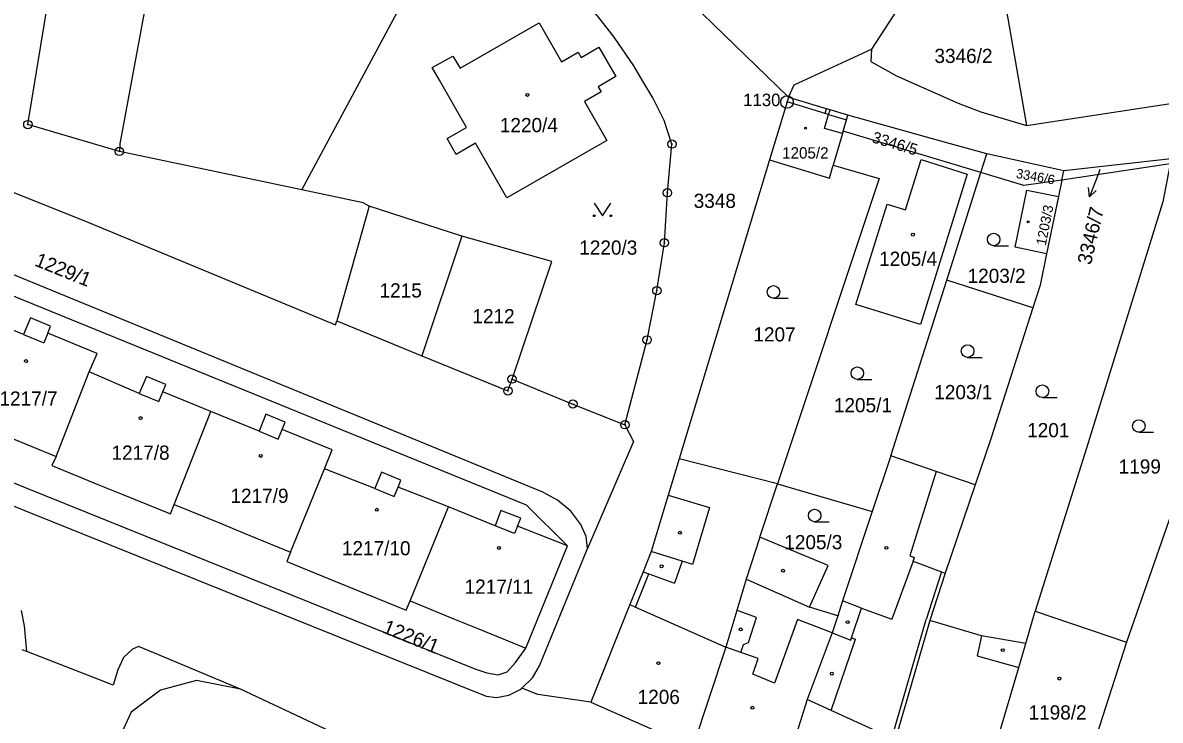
# Model space of a CAD drawing. Extents: x -733394 to -722299, y -1082822 to -1075049.
# Drawn here: x -727940.8 to -727804.6, y -1079201.2 to -1079117.6 of the extents above; entities that cross this region are included whole.
import ezdxf

# ---------------------------------------------------------------- set-up
doc = ezdxf.new("R2010")
doc.units = 0
for name, color, linetype in [('Hranice parcel', 7, 'Continuous'), ('Parcelní čísla', 7, 'Continuous'), ('Pop  PČ popisy', 7, 'Continuous'), ('Vnitřní kresba', 7, 'Continuous'), ('Značky bodu BP', 7, 'Continuous'), ('Značky budov', 7, 'Continuous'), ('Značky kultur', 7, 'Continuous')]:
    doc.layers.add(name, color=color, linetype=linetype)

msp = doc.modelspace()

# ---------------------------------------------------------------- linework, layer by layer
at = {"layer": 'Hranice parcel'}
for p, q in [((-727907.36, -1079137.64), (-727887.87, -1079101.29)), ((-727860.71, -1079115.28), (-727849.1, -1079126.54)), ((-727820.6, -1079129.91), (-727738.99, -1079117.42)), ((-727826.05, -1079135.55), (-727842.56, -1079130.6)), ((-727907.36, -1079137.64), (-727929.22, -1079133.03)), ((-727851.37, -1079134.04), (-727862.19, -1079169.83)), ((-727826.05, -1079135.55), (-727825.34, -1079133.33)), ((-727816.13, -1079135.35), (-727825.34, -1079133.33)), ((-727803.4, -1079134.5), (-727816.36, -1079136.48)), ((-727803.29, -1079133.91), (-727816.13, -1079135.35)), ((-727830.14, -1079148.43), (-727826.05, -1079135.55)), ((-727816.36, -1079136.48), (-727816.13, -1079135.35)), ((-727816.36, -1079136.48), (-727816.76, -1079138.42)), ((-727816.76, -1079138.42), (-727818.19, -1079145.27)), ((-727899.29, -1079139.59), (-727903.19, -1079153.32)), ((-727888.2, -1079143.19), (-727899.29, -1079139.59)), ((-727888.2, -1079143.19), (-727893.01, -1079157.49)), ((-727836.84, -1079169.5), (-727830.14, -1079148.43)), ((-727819.84, -1079151.74), (-727830.14, -1079148.43)), ((-727903.19, -1079153.32), (-727893.01, -1079157.49)), ((-727936.77, -1079169.58), (-727932.83, -1079159.42)), ((-727922.64, -1079175.33), (-727918.25, -1079164.16)), ((-727850.41, -1079172.84), (-727862.19, -1079169.83)), ((-727836.84, -1079169.5), (-727839.06, -1079176.17)), ((-727908.71, -1079181.04), (-727904.65, -1079171.06)), ((-727852.51, -1079179.22), (-727850.41, -1079172.84)), ((-727850.41, -1079172.84), (-727839.06, -1079176.17)), ((-727894.4, -1079186.86), (-727889.8, -1079175.61)), ((-727880.56, -1079192.52), (-727875.55, -1079180.26)), ((-727820.68, -1079191.97), (-727819.55, -1079188.1)), ((-727819.55, -1079188.1), (-727808.63, -1079191.8)), ((-727808.63, -1079191.8), (-727812.16, -1079202.88)), ((-727940.89, -1079192.69), (-727940.29, -1079192.91)), ((-727872.78, -1079199), (-727860.56, -1079204.35))]:
    msp.add_line(p, q, dxfattribs=at)
for points in [[(-727843.25, -1078999.32), (-727837.97, -1079040.92), (-727829.04, -1079088.96), (-727828.51, -1079100.1), (-727830.33, -1079106.39), (-727833.21, -1079111.58), (-727839.17, -1079120.76)], [(-727836, -1079040.38), (-727829.06, -1079081.41), (-727827.98, -1079087.8), (-727825.84, -1079099.89), (-727820.6, -1079129.91)], [(-727917.23, -1079067.62), (-727929.16, -1079132.12), (-727929.22, -1079133.03)], [(-727929.22, -1079133.03), (-727940.18, -1079129.8), (-727936, -1079104.3), (-727933.65, -1079089.95), (-727932.57, -1079087.92), (-727932.38, -1079086.72), (-727933.45, -1079071.42)], [(-727868.69, -1079165.76), (-727866.03, -1079155.6), (-727864.86, -1079149.7), (-727863.96, -1079143.97), (-727863.59, -1079137.98), (-727863.05, -1079132.15), (-727864, -1079129.3), (-727865.34, -1079126.59), (-727866.88, -1079124.02), (-727867.62, -1079122.79), (-727869.97, -1079119.35), (-727871.82, -1079116.98), (-727873.77, -1079114.69), (-727875.2, -1079113.08), (-727878.49, -1079109.45), (-727887.08, -1079099.81)], [(-727873.16, -1079180.58), (-727873.33, -1079179.14), (-727873.96, -1079177.69), (-727875.17, -1079176.1), (-727876.76, -1079174.78), (-727878.51, -1079173.82), (-728023.46, -1079114.28), (-728051.64, -1079102.5), (-728053.21, -1079102.44), (-728054.54, -1079102.59), (-728056.18, -1079103.35), (-728057.47, -1079104.43), (-728058.5, -1079105.86)], [(-728013.08, -1079108.76), (-728014.07, -1079111.26), (-728012.85, -1079111.71), (-728007.02, -1079113.88), (-728004, -1079113.23), (-727985.94, -1079121.04), (-727975.16, -1079125.64), (-727975.17, -1079126.04), (-727972.74, -1079126.14), (-727972.79, -1079128.64), (-727965.1, -1079130.67), (-727960.68, -1079131.37), (-727958.78, -1079132.09), (-727946.21, -1079137.35), (-727943.07, -1079137.48), (-727932.81, -1079141.56), (-727903.33, -1079153.8), (-727903.19, -1079153.32)], [(-727889.27, -1079121.6), (-727888.42, -1079123.07), (-727878.94, -1079117.62), (-727876.26, -1079122.29), (-727874.28, -1079121.15), (-727873.92, -1079121.76), (-727871.82, -1079120.55), (-727869.79, -1079124.06), (-727871.9, -1079125.28), (-727871.54, -1079125.89), (-727873.53, -1079127.04), (-727870.83, -1079131.73), (-727882.83, -1079138.57), (-727886.56, -1079132.05), (-727888.89, -1079133.39), (-727889.98, -1079131.49), (-727887.65, -1079130.15), (-727890.89, -1079124.49), (-727891.76, -1079122.97), (-727889.27, -1079121.6)], [(-727849.1, -1079126.54), (-727848.4, -1079125.06), (-727841.69, -1079121.92), (-727839.17, -1079120.76)], [(-727839.17, -1079120.76), (-727839.23, -1079122.27), (-727836.18, -1079123.96), (-727828.77, -1079127.26), (-727826.07, -1079128.27), (-727820.6, -1079129.91)], [(-727849.1, -1079126.54), (-727849.27, -1079127.1), (-727851.37, -1079134.04)], [(-727841.99, -1079128.69), (-727844.12, -1079128.04), (-727844.55, -1079127.91), (-727848.67, -1079126.67), (-727849.1, -1079126.54)], [(-727842.56, -1079130.6), (-727842.16, -1079129.25), (-727841.99, -1079128.69)], [(-727825.34, -1079133.33), (-727830.12, -1079132), (-727841.99, -1079128.69)], [(-728060.4, -1079130.12), (-728026.04, -1079142.33), (-728021.28, -1079144.1), (-728007.35, -1079149.04), (-728000.57, -1079151.6), (-727971.94, -1079163.43), (-727885.28, -1079198.29), (-727884.05, -1079198.44), (-727882.58, -1079198.16), (-727881.21, -1079197.49), (-727881.03, -1079197.31)], [(-727875.55, -1079180.26), (-727880.46, -1079175.4), (-727978.88, -1079135.32), (-727981.27, -1079134.46), (-727990.39, -1079130.44)], [(-727842.56, -1079130.6), (-727842.64, -1079130.88), (-727843.74, -1079134.65)], [(-727789.39, -1079132.39), (-727800.85, -1079169.49), (-727808.63, -1079191.8)], [(-727851.37, -1079134.04), (-727844.19, -1079136.21), (-727843.74, -1079134.65)], [(-727833.3, -1079153.77), (-727841.04, -1079151.37), (-727837.28, -1079139.35), (-727835.1, -1079140.01), (-727833.22, -1079134.01), (-727827.69, -1079135.73), (-727833.3, -1079153.77)], [(-727803.4, -1079134.5), (-727804.26, -1079139.08), (-727813.43, -1079168.55), (-727819.55, -1079188.1)], [(-727843.74, -1079134.65), (-727838.24, -1079136.28), (-727850.41, -1079172.84)], [(-727816.36, -1079136.48), (-727820.91, -1079137.12), (-727826.05, -1079135.55)], [(-727899.29, -1079139.59), (-727900.03, -1079139.19), (-727907.36, -1079137.64)], [(-727818.19, -1079145.27), (-727821.94, -1079144.51), (-727820.57, -1079137.66), (-727816.76, -1079138.42)], [(-727882.2, -1079160.29), (-727877.45, -1079146.22), (-727888.2, -1079143.19)], [(-727818.19, -1079145.27), (-727818.97, -1079149.03), (-727819.84, -1079151.74)], [(-727997.55, -1079147.75), (-727998.1, -1079149.79), (-727975.48, -1079159.25), (-727972.71, -1079160.3), (-727886.65, -1079194.99), (-727885.23, -1079195.49), (-727883.85, -1079195.71), (-727882.77, -1079195.34), (-727881.78, -1079194.22), (-727880.56, -1079192.52)], [(-727819.84, -1079151.74), (-727824.87, -1079167.46), (-727826.74, -1079172.94)], [(-727932.83, -1079159.42), (-727931.88, -1079157.22), (-727937.79, -1079154.8), (-727937.48, -1079153.94), (-727939.88, -1079152.95), (-727940.69, -1079154.97), (-727946.26, -1079152.68)], [(-727893.01, -1079157.49), (-727882.7, -1079161.71), (-727882.2, -1079160.29)], [(-727918.25, -1079164.16), (-727924.01, -1079161.8), (-727923.65, -1079160.93), (-727925.99, -1079159.97), (-727926.83, -1079162.03), (-727932.83, -1079159.42)], [(-727882.2, -1079160.29), (-727874.91, -1079163.28), (-727868.69, -1079165.76)], [(-727950.75, -1079163.8), (-727945.39, -1079166), (-727942.63, -1079167.16), (-727936.77, -1079169.58)], [(-727904.65, -1079171.06), (-727903.72, -1079168.78), (-727909.72, -1079166.33), (-727909.35, -1079165.46), (-727911.67, -1079164.51), (-727912.5, -1079166.52), (-727918.25, -1079164.16)], [(-727868.69, -1079165.76), (-727867.66, -1079167.78), (-727873.16, -1079180.58)], [(-727936.77, -1079169.58), (-727937.32, -1079170.65), (-727931.58, -1079172.99), (-727928.82, -1079174.11), (-727923.09, -1079176.44), (-727922.64, -1079175.33)], [(-727862.19, -1079169.83), (-727863.5, -1079174.19), (-727865.53, -1079180.94), (-727866.5, -1079183.37), (-727868.09, -1079187.31), (-727872.78, -1079199)], [(-727826.74, -1079172.94), (-727831.41, -1079171.35), (-727836.84, -1079169.5)], [(-727889.8, -1079175.61), (-727895.85, -1079173.24), (-727895.5, -1079172.41), (-727897.84, -1079171.45), (-727898.63, -1079173.41), (-727904.65, -1079171.06)], [(-727826.74, -1079172.94), (-727830.35, -1079183.53), (-727832.18, -1079189.21)], [(-727922.64, -1079175.33), (-727917.24, -1079177.52), (-727914.48, -1079178.67), (-727908.71, -1079181.04)], [(-727875.55, -1079180.26), (-727881.56, -1079177.9), (-727881.14, -1079176.97), (-727883.56, -1079176.02), (-727884.23, -1079177.85), (-727889.8, -1079175.61)], [(-727839.06, -1079176.17), (-727842.62, -1079186.87), (-727843.2, -1079188.64)], [(-727852.51, -1079179.22), (-727854.16, -1079184.27), (-727855.27, -1079188), (-727856.59, -1079192.4), (-727860.56, -1079204.35)], [(-727843.2, -1079188.64), (-727846.58, -1079187.62), (-727844.36, -1079182.61), (-727852.51, -1079179.22)], [(-727881.03, -1079197.31), (-727879.75, -1079196.06), (-727878.92, -1079194.63), (-727873.16, -1079180.58)], [(-727908.71, -1079181.04), (-727909.16, -1079182.15), (-727903.43, -1079184.48), (-727900.66, -1079185.61), (-727894.88, -1079187.97), (-727894.4, -1079186.86)], [(-727894.4, -1079186.86), (-727889.09, -1079189.03), (-727886.31, -1079190.17), (-727880.56, -1079192.52)], [(-727940.29, -1079192.91), (-727940.59, -1079189.86), (-727940.95, -1079188.01)], [(-727843.2, -1079188.64), (-727843.88, -1079190.68), (-727846.86, -1079198.67), (-727850.03, -1079208.73)], [(-727832.18, -1079189.21), (-727834.9, -1079198.59), (-727836.32, -1079203.5), (-727836.6, -1079204.46), (-727839.65, -1079213.45)], [(-727820.68, -1079191.97), (-727825.99, -1079191.06), (-727832.18, -1079189.21)], [(-727914.72, -1079197.44), (-727925.09, -1079193.09), (-727926.94, -1079192.34), (-727927.63, -1079192.63), (-727928.74, -1079193.65), (-727929.4, -1079195.11), (-727929.97, -1079196.95), (-727940.29, -1079192.91)], [(-727824.22, -1079204.04), (-727821.53, -1079194.84), (-727820.68, -1079191.97)], [(-727914.72, -1079197.44), (-727920, -1079196.4), (-727924.29, -1079197.56), (-727927.79, -1079200.19), (-727930.2, -1079205.36), (-727931.62, -1079210.19), (-727932.19, -1079212.12)], [(-727883.22, -1079212.1), (-727883.48, -1079211.98), (-727901.45, -1079203.58), (-727904.69, -1079202.13), (-727914.72, -1079197.44)], [(-727872.78, -1079199), (-727879.12, -1079198.07), (-727881.03, -1079197.31)]]:
    msp.add_lwpolyline(points, dxfattribs=at)
at = {"layer": 'Pop  PČ popisy'}
for p, q in [((-727811.99, -1079135.67), (-727813.07, -1079138.47)), ((-727811.8, -1079135.18), (-727811.99, -1079135.67)), ((-727813.07, -1079138.47), (-727813.17, -1079137.36)), ((-727813.07, -1079138.47), (-727812.24, -1079137.72))]:
    msp.add_line(p, q, dxfattribs=at)
at = {"layer": 'Vnitřní kresba'}
for p, q in [((-727844.72, -1079128.47), (-727849.27, -1079127.1)), ((-727844.77, -1079130.26), (-727844.29, -1079128.6)), ((-727844.72, -1079128.47), (-727844.55, -1079127.91)), ((-727844.29, -1079128.6), (-727844.72, -1079128.47)), ((-727844.29, -1079128.6), (-727844.12, -1079128.04)), ((-727844.29, -1079128.6), (-727842.16, -1079129.25)), ((-727842.64, -1079130.88), (-727844.77, -1079130.26)), ((-727940.69, -1079154.97), (-727938.27, -1079155.95)), ((-727937.79, -1079154.8), (-727938.27, -1079155.95)), ((-727924.48, -1079162.96), (-727924.01, -1079161.8)), ((-727926.83, -1079162.03), (-727924.48, -1079162.96)), ((-727912.5, -1079166.52), (-727910.2, -1079167.48)), ((-727910.2, -1079167.48), (-727909.72, -1079166.33)), ((-727831.41, -1079171.35), (-727834.56, -1079181.46)), ((-727898.63, -1079173.41), (-727896.31, -1079174.34)), ((-727896.31, -1079174.34), (-727895.85, -1079173.24)), ((-727863.5, -1079174.19), (-727858.57, -1079175.66)), ((-727858.57, -1079175.66), (-727860.59, -1079182.5)), ((-727881.91, -1079178.78), (-727884.23, -1079177.85)), ((-727881.56, -1079177.9), (-727881.91, -1079178.78)), ((-727861.82, -1079182.11), (-727865.53, -1079180.94)), ((-727861.82, -1079182.11), (-727862.76, -1079184.72)), ((-727860.59, -1079182.5), (-727861.82, -1079182.11)), ((-727834.16, -1079182.12), (-727836.74, -1079189.06)), ((-727834.56, -1079181.46), (-727833.99, -1079181.67)), ((-727834.16, -1079182.12), (-727833.99, -1079181.67)), ((-727834.16, -1079182.12), (-727830.78, -1079183.39)), ((-727867.4, -1079187.61), (-727865.8, -1079183.62)), ((-727866.5, -1079183.37), (-727865.8, -1079183.62)), ((-727865.8, -1079183.62), (-727862.76, -1079184.72)), ((-727830.78, -1079183.39), (-727832.61, -1079189.07)), ((-727830.78, -1079183.39), (-727830.35, -1079183.53)), ((-727854.16, -1079184.27), (-727853.97, -1079184.35)), ((-727853.97, -1079184.35), (-727846.58, -1079187.62)), ((-727868.09, -1079187.31), (-727867.4, -1079187.61)), ((-727867.4, -1079187.61), (-727856.59, -1079192.4)), ((-727840.35, -1079187.72), (-727842.62, -1079186.87)), ((-727841.54, -1079191.27), (-727840.35, -1079187.72)), ((-727840.35, -1079187.72), (-727836.74, -1079189.06)), ((-727855.01, -1079188.09), (-727855.27, -1079188)), ((-727852.92, -1079188.84), (-727855.01, -1079188.09)), ((-727853.89, -1079191.84), (-727852.92, -1079188.84)), ((-727848, -1079189.07), (-727850.76, -1079196.71)), ((-727843.88, -1079190.68), (-727848, -1079189.07)), ((-727836.73, -1079203.31), (-727832.61, -1079189.07)), ((-727844, -1079199.98), (-727841.06, -1079191.43)), ((-727843.88, -1079190.68), (-727841.64, -1079191.56)), ((-727841.64, -1079191.56), (-727841.54, -1079191.27)), ((-727841.54, -1079191.27), (-727841.06, -1079191.43)), ((-727825.99, -1079191.06), (-727826.49, -1079193.45)), ((-727854.82, -1079193.03), (-727856.59, -1079192.4)), ((-727854.82, -1079193.03), (-727854.5, -1079192.08)), ((-727852.71, -1079193.77), (-727854.82, -1079193.03)), ((-727854.5, -1079192.08), (-727853.89, -1079191.84)), ((-727853.35, -1079195.63), (-727852.71, -1079193.77)), ((-727826.49, -1079193.45), (-727821.53, -1079194.84)), ((-727850.76, -1079196.71), (-727853.35, -1079195.63)), ((-727844, -1079199.98), (-727846.86, -1079198.67)), ((-727836.73, -1079203.31), (-727844, -1079199.98))]:
    msp.add_line(p, q, dxfattribs=at)
at = {"layer": 'Značky bodu BP'}
for centre, radius in [((-727849.27, -1079127.1), 0.75), ((-727849.27, -1079127.1), 0.03), ((-727940.18, -1079129.8), 0.5), ((-727940.18, -1079129.8), 0.0303), ((-727863.05, -1079132.15), 0.5), ((-727929.22, -1079133.03), 0.5), ((-727929.22, -1079133.03), 0.0303), ((-727863.05, -1079132.15), 0.0303), ((-727863.59, -1079137.98), 0.5), ((-727863.59, -1079137.98), 0.0303), ((-727863.96, -1079143.97), 0.5), ((-727863.96, -1079143.97), 0.0303), ((-727864.86, -1079149.7), 0.5), ((-727864.86, -1079149.7), 0.0303), ((-727866.03, -1079155.6), 0.5), ((-727866.03, -1079155.6), 0.0303), ((-727882.2, -1079160.29), 0.5), ((-727882.2, -1079160.29), 0.0303), ((-727882.7, -1079161.71), 0.5), ((-727882.7, -1079161.71), 0.0303), ((-727874.91, -1079163.28), 0.5), ((-727874.91, -1079163.28), 0.0303), ((-727868.69, -1079165.76), 0.5), ((-727868.69, -1079165.76), 0.0303)]:
    msp.add_circle(centre, radius, dxfattribs=at)
at = {"layer": 'Značky budov'}
for centre, radius in [((-727880.36, -1079126.26), 0.175), ((-727847.06, -1079130.24), 0.122), ((-727820.4, -1079141.44), 0.117), ((-727834.2, -1079142.99), 0.175), ((-727940.4, -1079158.13), 0.175), ((-727926.68, -1079164.96), 0.175), ((-727912.29, -1079169.49), 0.175), ((-727898.39, -1079175.94), 0.175), ((-727862.1, -1079178.7), 0.175), ((-727883.77, -1079180.52), 0.175), ((-727837.37, -1079180.5), 0.175), ((-727864.29, -1079182.72), 0.175), ((-727849.75, -1079183.25), 0.175), ((-727854.82, -1079190.28), 0.175), ((-727842.01, -1079189.41), 0.175), ((-727823.44, -1079192.76), 0.175), ((-727864.68, -1079194.32), 0.175), ((-727843.91, -1079195.58), 0.175), ((-727816.66, -1079196.17), 0.175), ((-727853.42, -1079199.66), 0.175)]:
    msp.add_circle(centre, radius, dxfattribs=at)
at = {"layer": 'Značky kultur'}
for p, q in [((-727824.52, -1079144.33), (-727822.77, -1079144.33)), ((-727850.89, -1079150.6), (-727849.14, -1079150.6)), ((-727827.65, -1079157.69), (-727825.9, -1079157.69)), ((-727840.86, -1079160.33), (-727839.11, -1079160.33)), ((-727818.69, -1079162.5), (-727816.94, -1079162.5)), ((-727807.14, -1079166.66), (-727805.39, -1079166.66)), ((-727845.97, -1079177.38), (-727844.22, -1079177.38))]:
    msp.add_line(p, q, dxfattribs=at)
msp.add_lwpolyline([(-727872.36, -1079139.23), (-727871.36, -1079140.73), (-727870.36, -1079139.23)], dxfattribs=at)
for centre, radius in [((-727872.36, -1079140.73), 0.1), ((-727870.36, -1079140.73), 0.1), ((-727824.52, -1079143.58), 0.75), ((-727850.89, -1079149.85), 0.75), ((-727827.65, -1079156.94), 0.75), ((-727840.86, -1079159.58), 0.75), ((-727818.69, -1079161.75), 0.75), ((-727807.14, -1079165.91), 0.75), ((-727845.97, -1079176.63), 0.75)]:
    msp.add_circle(centre, radius, dxfattribs=at)

# ---------------------------------------------------------------- texts
at = {"layer": 'Parcelní čísla'}
for s, height, p in [('3346/2', 1.7, (-727831.62, -1079122.43)), ('1220/4', 1.7, (-727883.66, -1079130.72)), ('1205/2', 1.36, (-727849.86, -1079133.88)), ('3348', 1.7, (-727860.45, -1079139.79)), ('1220/3', 1.7, (-727874.15, -1079145.39)), ('1205/4', 1.7, (-727838.25, -1079146.73)), ('1203/2', 1.7, (-727827.65, -1079148.77)), ('1215', 1.7, (-727898.06, -1079150.52)), ('1212', 1.7, (-727886.95, -1079153.61)), ('1207', 1.7, (-727853.3, -1079155.79)), ('1217/7', 1.7, (-727943.58, -1079163.47)), ('1203/1', 1.7, (-727831.64, -1079162.7)), ('1205/1', 1.7, (-727843.66, -1079164.27)), ('1201', 1.7, (-727820.52, -1079167.26)), ('1217/8', 1.7, (-727930.16, -1079169.95)), ('1199', 1.7, (-727809.56, -1079171.61)), ('1217/9', 1.7, (-727915.92, -1079175.12)), ('1205/3', 1.7, (-727849.6, -1079180.67)), ('1217/10', 1.7, (-727902.57, -1079181.4)), ('1217/11', 1.7, (-727887.88, -1079186)), ('1206', 1.7, (-727867.16, -1079199.21)), ('1198/2', 1.7, (-727820.35, -1079201.07))]:
    msp.add_text(s, height=height, dxfattribs=at).set_placement(p)
for s, height, rotation, p in [('3346/5', 1.36, 343, (-727839.2, -1079131.9)), ('3346/6', 1.139, 350, (-727821.91, -1079136.19)), ('1203/3', 1.19, 79, (-727818.29, -1079144.35)), ('3346/7', 1.7, 77, (-727812.88, -1079146.69)), ('1229/1', 1.7, 338, (-727939.48, -1079146.67)), ('1226/1', 1.7, 338, (-727897.81, -1079190.62))]:
    msp.add_text(s, height=height, rotation=rotation, dxfattribs=at).set_placement(p)
at = {"layer": 'Značky bodu BP'}
msp.add_text('1130', height=1.5, dxfattribs=at).set_placement((-727854.52, -1079127.6))

doc.saveas('drawing.dxf')
